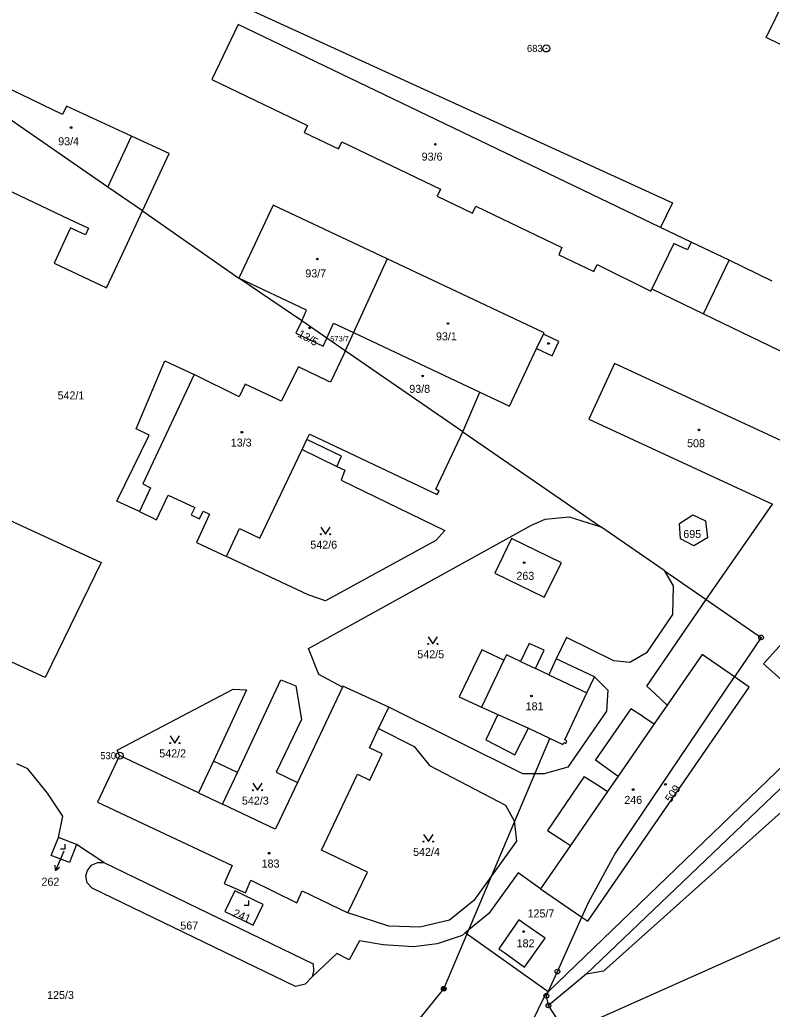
# Model space of a CAD drawing. Extents: x -758582 to -751794, y -998770 to -994350.
# Drawn here: x -755869.9 to -755710.1, y -996078.1 to -995867.9 of the extents above; entities that cross this region are included whole.
import ezdxf

# ---------------------------------------------------------------- set-up
doc = ezdxf.new("R2010")
doc.units = 0
for name, color, linetype in [('Hranice parcel', 7, 'Continuous'), ('Parcelní čísla', 7, 'Continuous'), ('Pop  PČ popisy', 7, 'Continuous'), ('Poz předměty', 7, 'Continuous'), ('Vnitřní kresba', 7, 'Continuous'), ('Značky bodu BP', 7, 'Continuous'), ('Značky budov', 7, 'Continuous'), ('Značky kultur', 7, 'Continuous')]:
    doc.layers.add(name, color=color, linetype=linetype)

msp = doc.modelspace()

# ---------------------------------------------------------------- linework, layer by layer
at = {"layer": 'Hranice parcel'}
for p, q in [((-755711.39, -995871.74), (-755704.34, -995857.22)), ((-755689.67, -995882.23), (-755711.39, -995871.74)), ((-755843.88, -995908.55), (-755838.22, -995896.38)), ((-755843.88, -995908.55), (-755823.43, -995922.84)), ((-755843.88, -995908.55), (-755823.43, -995922.84)), ((-755816.13, -995907.3), (-755823.43, -995922.84)), ((-755791.9, -995918.72), (-755816.13, -995907.3)), ((-755727.33, -995915.15), (-755733.82, -995912.03)), ((-755791.9, -995918.72), (-755799.02, -995934.38)), ((-755810.02, -995931.88), (-755823.43, -995922.84)), ((-755810.02, -995931.88), (-755823.43, -995922.84)), ((-755804.68, -995935.56), (-755810.02, -995931.88)), ((-755804.68, -995935.56), (-755810.02, -995931.88)), ((-755800.78, -995938.25), (-755804.68, -995935.56)), ((-755800.78, -995938.25), (-755804.68, -995935.56)), ((-755799.02, -995934.38), (-755800.78, -995938.25)), ((-755799.02, -995934.38), (-755772.22, -995947.06)), ((-755756.84, -995939.29), (-755755.43, -995936.3)), ((-755775.85, -995955.44), (-755800.78, -995938.25)), ((-755775.85, -995955.44), (-755800.78, -995938.25)), ((-755775.85, -995955.44), (-755772.22, -995947.06)), ((-755775.85, -995955.44), (-755746.54, -995975.64)), ((-755775.85, -995955.44), (-755746.54, -995975.64)), ((-755724.17, -995991.06), (-755710.06, -995970.8)), ((-755733.05, -995984.94), (-755746.54, -995975.64)), ((-755733.05, -995984.94), (-755746.54, -995975.64)), ((-755749.62, -996070.62), (-755656.09, -995981.19)), ((-755733.05, -995984.94), (-755724.17, -995991.06)), ((-755733.05, -995984.94), (-755724.17, -995991.06)), ((-755747.85, -996007.47), (-755755.98, -996003.66)), ((-755743.57, -996045.15), (-755718.16, -996007.51)), ((-755743.57, -996045.15), (-755718.16, -996007.51)), ((-755801.41, -996009.68), (-755810.97, -996029.92)), ((-755793.7, -996018.48), (-755791.57, -996013.96)), ((-755698.15, -996016.99), (-755757.71, -996074.39)), ((-755823.69, -996027.78), (-755828.74, -996025.38)), ((-755857.85, -996043.08), (-755861.66, -996041.59)), ((-755852.07, -996046.9), (-755857.85, -996043.08)), ((-755759.31, -996052.48), (-755750.55, -996058.54)), ((-755757.71, -996074.39), (-755775.34, -996061.88)), ((-755749.62, -996070.62), (-755757.65, -996077.26))]:
    msp.add_line(p, q, dxfattribs=at)
for points in [[(-755890.34, -995839.6), (-755887.3, -995835.46), (-755731.32, -995906.85), (-755733.82, -995912.03)], [(-755733.82, -995912.03), (-755823.54, -995868.92), (-755829.14, -995880.6), (-755808.79, -995890.38), (-755809.5, -995891.86), (-755802.24, -995895.35), (-755801.53, -995893.87), (-755780.55, -995903.95), (-755781.26, -995905.43), (-755773.8, -995909.01), (-755773.09, -995907.53), (-755754.8, -995916.34), (-755755.42, -995917.84), (-755748.02, -995921.39), (-755747.33, -995919.93), (-755735.88, -995925.58), (-755735.66, -995925.11)], [(-755838.22, -995896.38), (-755846.2, -995892.67), (-755859.98, -995886.26), (-755860.82, -995888.07), (-755890.8, -995873.61)], [(-755843.88, -995908.55), (-755851.23, -995903.48), (-755880.95, -995882.99)], [(-755843.88, -995908.55), (-755851.23, -995903.48), (-755880.95, -995882.99)], [(-755889.64, -995895.93), (-755859.43, -995910.26), (-755855.31, -995912.22), (-755855.98, -995913.64), (-755859.18, -995912.1), (-755859.32, -995912.41), (-755862.62, -995919.61), (-755851.47, -995924.89), (-755847.98, -995917.37), (-755843.88, -995908.55)], [(-755727.33, -995915.15), (-755728.14, -995916.84), (-755731.02, -995915.46), (-755735.66, -995925.11)], [(-755710.11, -995923.43), (-755719.28, -995919.02), (-755727.33, -995915.15)], [(-755755.43, -995936.3), (-755758.73, -995934.74), (-755758.58, -995934.43), (-755791.9, -995918.72)], [(-755735.66, -995925.11), (-755724.73, -995930.39), (-755692.7, -995945.86)], [(-755810.02, -995931.88), (-755811.27, -995934.51), (-755805.48, -995937.25), (-755804.68, -995935.56)], [(-755804.68, -995935.56), (-755803.26, -995932.37), (-755799.02, -995934.38)], [(-755772.22, -995947.06), (-755765.94, -995950.03), (-755760.15, -995937.75), (-755756.84, -995939.29)], [(-755800.78, -995938.25), (-755801.12, -995938.95), (-755803.93, -995944.94), (-755804.44, -995944.69), (-755810.75, -995941.62), (-755814.37, -995948.95), (-755815.28, -995948.52), (-755822.06, -995945.35), (-755823.3, -995947.99), (-755832.85, -995943.31), (-755843.76, -995966.51), (-755842.12, -995967.32), (-755844.52, -995972.41), (-755840.86, -995974.14), (-755838.38, -995968.88), (-755832.75, -995971.52), (-755833.5, -995973.09), (-755831.75, -995973.93), (-755830.99, -995972.32), (-755829.59, -995972.93), (-755832.41, -995978.96), (-755826.04, -995981.95)], [(-755702.52, -995959.96), (-755743.61, -995940.94), (-755749.07, -995952.74), (-755710.06, -995970.8)], [(-755802.57, -995962.8), (-755801.57, -995960.6), (-755808.93, -995957.11), (-755808.38, -995955.95), (-755808.2, -995956.04), (-755781.28, -995968.79), (-755780.87, -995968.06), (-755781.55, -995967.67), (-755775.85, -995955.44)], [(-755826.04, -995981.95), (-755823.22, -995975.96), (-755818.93, -995978.04), (-755809.94, -995959.23), (-755802.57, -995962.8)], [(-755802.57, -995962.8), (-755800.86, -995963.63), (-755801.63, -995965.74), (-755779.65, -995976.41), (-755781.53, -995978.51), (-755805.02, -995991.36), (-755808.65, -995990.08), (-755826.04, -995981.95)], [(-755881.65, -995969.81), (-755852.64, -995983.18), (-755864.51, -996007.63), (-755892.38, -995994.84), (-755894.94, -995990.64), (-755885.57, -995970.64), (-755881.65, -995969.81)], [(-755801.41, -996009.68), (-755806.41, -996007.02), (-755808.6, -996001.5), (-755761.21, -995975.31), (-755758.34, -995974.03), (-755753.22, -995973.5), (-755746.54, -995975.64)], [(-755723.85, -995977.98), (-755726.74, -995979.65), (-755729.58, -995978.18), (-755729.78, -995974.94), (-755726.99, -995973.12), (-755724.26, -995974.38), (-755723.85, -995977.98)], [(-755698.15, -996016.99), (-755712, -996004.75), (-755686.48, -995976.5), (-755670.73, -995972.24), (-755661.96, -995981.9)], [(-755769.06, -995985.46), (-755758.52, -995990.58), (-755754.9, -995983.3), (-755765.49, -995978.13), (-755769.06, -995985.46)], [(-755733.05, -995984.94), (-755731.14, -995988.18), (-755731.3, -995994.25), (-755736.79, -996002.41), (-755740.34, -996004.45), (-755743.79, -996004.11), (-755753.82, -995999.17), (-755755.98, -996003.66)], [(-755655.4, -995985.89), (-755698.05, -996027.07), (-755745.98, -996069.97), (-755749.62, -996070.62)], [(-755724.17, -995991.06), (-755714.02, -995998.06), (-755712.49, -995999.11), (-755713.99, -996001.34), (-755718.16, -996007.51)], [(-755724.17, -995991.06), (-755714.02, -995998.06), (-755712.49, -995999.11), (-755713.99, -996001.34), (-755718.16, -996007.51)], [(-755755.98, -996003.66), (-755757.59, -996007.08), (-755760.4, -996005.73), (-755758.58, -996001.85), (-755761.74, -996000.38), (-755763.55, -996004.25), (-755766.58, -996002.82), (-755767.12, -996003.98), (-755771.81, -996001.74), (-755776.57, -996011.71), (-755771.83, -996013.9), (-755768.38, -996015.49), (-755770.97, -996020.87), (-755764.77, -996024.05), (-755761.88, -996018.41), (-755754.62, -996021.86), (-755754.41, -996021.41), (-755753.97, -996021.62), (-755753.74, -996021.05), (-755754.15, -996020.86), (-755749.47, -996010.91), (-755747.85, -996007.47)], [(-755718.16, -996007.51), (-755725.02, -996002.74), (-755732.45, -996013.52), (-755735.16, -996017.45), (-755742.85, -996028.6), (-755745.07, -996031.83), (-755752.97, -996043.29), (-755759.31, -996052.48)], [(-755747.85, -996007.47), (-755745.05, -996010.3), (-755745.29, -996014.76), (-755753.54, -996026.64), (-755758.52, -996028.08), (-755763.05, -996028.09), (-755791.57, -996013.96)], [(-755750.55, -996058.54), (-755749.3, -996059.4), (-755715.04, -996009.68), (-755718.16, -996007.51)], [(-755823.69, -996027.78), (-755814.48, -996008.16), (-755811.29, -996009.38), (-755810.09, -996016.58), (-755815.5, -996027.71), (-755810.97, -996029.92)], [(-755791.57, -996013.96), (-755801.31, -996009.47), (-755801.41, -996009.68)], [(-755848.72, -996024.23), (-755849.25, -996023.06), (-755824.59, -996010.12), (-755821.8, -996010.28), (-755828.74, -996025.38)], [(-755800.22, -996057.59), (-755796.09, -996048.98), (-755805.84, -996044.3), (-755798.23, -996028.15), (-755795.56, -996029.41), (-755792.95, -996023.83), (-755795.64, -996022.57), (-755793.7, -996018.48)], [(-755793.7, -996018.48), (-755786.13, -996022.27), (-755782.9, -996026.35), (-755766.77, -996034.75), (-755764.9, -996038.05), (-755764.42, -996042.38), (-755773.49, -996054.97), (-755778.66, -996059.16), (-755784.95, -996060.64), (-755791.57, -996060.46), (-755800.22, -996057.59)], [(-755848.72, -996024.23), (-755853.38, -996034.1), (-755824.81, -996047.55), (-755826.49, -996051.35), (-755821.99, -996053.34), (-755820.83, -996050.7), (-755811.08, -996055.48), (-755809.96, -996052.92), (-755800.22, -996057.59)], [(-755828.74, -996025.38), (-755831.93, -996032.14), (-755848.72, -996024.23)], [(-755861.66, -996041.59), (-755860.78, -996037.07), (-755864.02, -996032.18), (-755868.2, -996027.04), (-755870.52, -996025.97)], [(-755810.97, -996029.92), (-755815.42, -996039.34), (-755815.65, -996039.82), (-755826.87, -996034.53), (-755823.69, -996027.78)], [(-755753.87, -996083.13), (-755642.54, -996033.37), (-755621.42, -996033.76)], [(-755857.85, -996043.08), (-755859.38, -996046.9), (-755863.24, -996045.4), (-755861.66, -996041.59)], [(-755750.55, -996058.54), (-755749.14, -996055.41), (-755743.57, -996045.15)], [(-755750.55, -996058.54), (-755749.14, -996055.41), (-755743.57, -996045.15)], [(-755807.84, -996071.22), (-755809.29, -996072.78), (-755811.36, -996073.24), (-755854.56, -996052.38), (-755855.58, -996051.25), (-755855.86, -996049.76), (-755855.54, -996048.6), (-755854.65, -996047.49), (-755853.4, -996046.93), (-755852.07, -996046.9)], [(-755852.07, -996046.9), (-755807.59, -996068.46), (-755807.57, -996070), (-755807.84, -996071.22)], [(-755759.31, -996052.48), (-755764.05, -996049.12), (-755770.3, -996057.74), (-755775.34, -996061.88)], [(-755820.36, -996060.25), (-755818.22, -996055.81), (-755824.22, -996052.92), (-755826.36, -996057.34), (-755820.36, -996060.25)], [(-755762.69, -996059.99), (-755763.94, -996059.12), (-755768.18, -996065.24), (-755766.94, -996066.12), (-755762.7, -996069.13), (-755758.37, -996062.98), (-755762.69, -996059.99)], [(-755757.71, -996074.39), (-755755.74, -996070.08), (-755750.55, -996058.54)], [(-755757.71, -996074.39), (-755755.74, -996070.08), (-755750.55, -996058.54)], [(-755775.34, -996061.88), (-755776, -996062.42), (-755781.29, -996064.17), (-755786.33, -996064.8), (-755792.76, -996064.38), (-755797.76, -996063.55), (-755799.99, -996067.59), (-755802.57, -996066.25), (-755807.84, -996071.22)], [(-755811.7, -996147.02), (-755771.8, -996102.67), (-755758.28, -996074.95), (-755757.71, -996074.39)], [(-755757.65, -996077.26), (-755758.09, -996075.21), (-755757.71, -996074.39)], [(-755757.65, -996077.26), (-755758.09, -996075.21), (-755757.71, -996074.39)], [(-755753.87, -996083.13), (-755756.58, -996078.91), (-755757.65, -996077.26)], [(-755753.87, -996083.13), (-755756.58, -996078.91), (-755757.65, -996077.26)]]:
    msp.add_lwpolyline(points, dxfattribs=at)
at = {"layer": 'Pop  PČ popisy'}
for p, q in [((-755860.59, -996044.48), (-755861.16, -996045.85)), ((-755861.16, -996045.85), (-755862.33, -996048.61)), ((-755862.33, -996048.61), (-755862.4, -996047.49)), ((-755862.33, -996048.61), (-755861.48, -996047.89))]:
    msp.add_line(p, q, dxfattribs=at)
at = {"layer": 'Poz předměty'}
for p, q in [((-755779.88, -996073.73), (-755757.33, -996020.57)), ((-755829.51, -996135.1), (-755779.88, -996073.73))]:
    msp.add_line(p, q, dxfattribs=at)
for radius in [0.5, 0.4, 0.3, 0.2, 0.1]:
    msp.add_circle((-755779.88, -996073.73), radius, dxfattribs=at)
at = {"layer": 'Vnitřní kresba'}
for p, q in [((-755851.23, -995903.48), (-755846.2, -995892.67)), ((-755724.73, -995930.39), (-755719.28, -995919.02)), ((-755809.02, -995929.65), (-755823.43, -995922.84)), ((-755810.02, -995931.88), (-755809.02, -995929.65)), ((-755760.15, -995937.75), (-755758.73, -995934.74)), ((-755845.21, -995954.85), (-755839.09, -995940.37)), ((-755839.09, -995940.37), (-755832.85, -995943.31)), ((-755842.41, -995956.2), (-755845.21, -995954.85)), ((-755849.33, -995970.16), (-755842.41, -995956.2)), ((-755809.94, -995959.23), (-755808.93, -995957.11)), ((-755844.52, -995972.41), (-755849.33, -995970.16)), ((-755736.73, -996009.47), (-755724.17, -995991.06)), ((-755767.12, -996003.98), (-755771.83, -996013.9)), ((-755763.55, -996004.25), (-755760.4, -996005.73)), ((-755757.59, -996007.08), (-755749.47, -996010.91)), ((-755736.73, -996009.47), (-755734.98, -996011.12)), ((-755734.98, -996011.12), (-755732.45, -996013.52)), ((-755768.38, -996015.49), (-755761.88, -996018.41)), ((-755740.13, -996014.32), (-755747.65, -996025.12)), ((-755737.66, -996015.87), (-755740.13, -996014.32)), ((-755737.66, -996015.87), (-755735.16, -996017.45)), ((-755747.65, -996025.12), (-755744.58, -996027.34)), ((-755744.58, -996027.34), (-755742.85, -996028.6)), ((-755750.05, -996028.67), (-755757.83, -996040.1)), ((-755750.05, -996028.67), (-755746.69, -996030.81)), ((-755831.93, -996032.14), (-755826.87, -996034.53)), ((-755746.69, -996030.81), (-755745.07, -996031.83)), ((-755757.83, -996040.1), (-755753.99, -996042.62)), ((-755753.99, -996042.62), (-755752.97, -996043.29))]:
    msp.add_line(p, q, dxfattribs=at)
at = {"layer": 'Značky bodu BP'}
for centre, radius in [((-755758.11, -995874.03), 0.75), ((-755758.11, -995874.03), 0.03), ((-755712.49, -995999.11), 0.5), ((-755712.49, -995999.11), 0.0303), ((-755848.72, -996024.23), 0.75), ((-755848.72, -996024.23), 0.03), ((-755755.74, -996070.08), 0.5), ((-755755.74, -996070.08), 0.0303), ((-755758.09, -996075.21), 0.5), ((-755757.65, -996077.26), 0.5), ((-755758.09, -996075.21), 0.0303), ((-755757.65, -996077.26), 0.0303)]:
    msp.add_circle(centre, radius, dxfattribs=at)
at = {"layer": 'Značky budov'}
for centre in [(-755859.01, -995890.83), (-755781.66, -995894.39), (-755806.74, -995918.77), (-755808.34, -995933.38), (-755778.99, -995932.45), (-755757.62, -995936.7), (-755784.36, -995943.59), (-755725.69, -995955.04), (-755822.75, -995955.54), (-755762.8, -995983.24), (-755761.26, -996011.55), (-755732.8, -996030.33), (-755739.66, -996031.43), (-755816.95, -996044.95), (-755762.89, -996061.59)]:
    msp.add_circle(centre, 0.175, dxfattribs=at)
at = {"layer": 'Značky kultur'}
for p, q in [((-755860.27, -996044.04), (-755860.27, -996043.04)), ((-755861.27, -996044.04), (-755860.27, -996044.04)), ((-755821.27, -996055.97), (-755821.27, -996054.97)), ((-755822.27, -996055.97), (-755821.27, -996055.97))]:
    msp.add_line(p, q, dxfattribs=at)
for points in [[(-755805.97, -995975.72), (-755804.97, -995977.22), (-755803.97, -995975.72)], [(-755783.21, -995999), (-755782.21, -996000.5), (-755781.21, -995999)], [(-755837.99, -996020.05), (-755836.99, -996021.55), (-755835.99, -996020.05)], [(-755820.43, -996030.08), (-755819.43, -996031.58), (-755818.43, -996030.08)], [(-755784.15, -996040.97), (-755783.15, -996042.47), (-755782.15, -996040.97)]]:
    msp.add_lwpolyline(points, dxfattribs=at)
for centre in [(-755805.97, -995977.22), (-755803.97, -995977.22), (-755783.21, -996000.5), (-755781.21, -996000.5), (-755837.99, -996021.55), (-755835.99, -996021.55), (-755820.43, -996031.58), (-755818.43, -996031.58), (-755784.15, -996042.47), (-755782.15, -996042.47)]:
    msp.add_circle(centre, 0.1, dxfattribs=at)

# ---------------------------------------------------------------- texts
at = {"layer": 'Parcelní čísla'}
for s, height, p in [('93/4', 1.7, (-755861.75, -995894.6)), ('93/6', 1.7, (-755784.57, -995897.86)), ('93/7', 1.7, (-755809.28, -995922.66)), ('573/7', 1.14, (-755803.97, -995936.23)), ('93/1', 1.7, (-755781.53, -995936.03)), ('93/8', 1.7, (-755787.2, -995947.18)), ('542/1', 1.7, (-755861.89, -995948.57)), ('13/3', 1.7, (-755825.11, -995958.59)), ('508', 1.7, (-755728.2, -995958.72)), ('695', 1.7, (-755729.01, -995978)), ('542/6', 1.7, (-755808.21, -995980.27)), ('263', 1.7, (-755764.45, -995986.89)), ('542/5', 1.7, (-755785.49, -996003.55)), ('181', 1.7, (-755762.49, -996014.6)), ('542/2', 1.7, (-755840.29, -996024.6)), ('542/3', 1.7, (-755822.74, -996034.63)), ('246', 1.7, (-755741.54, -996034.48)), ('542/4', 1.7, (-755786.39, -996045.52)), ('183', 1.7, (-755818.56, -996048)), ('262', 1.7, (-755865.3, -996051.85)), ('125/7', 1.7, (-755762.08, -996058.59)), ('567', 1.7, (-755835.82, -996061.16)), ('182', 1.7, (-755764.4, -996064.94)), ('125/3', 1.7, (-755864.11, -996075.91))]:
    msp.add_text(s, height=height, dxfattribs=at).set_placement(p)
for s, rotation, p in [('13/5', 331, (-755811.04, -995935.16)), ('509', 55, (-755731.66, -996034.31)), ('241', 337, (-755824.81, -996058.28))]:
    msp.add_text(s, height=1.7, rotation=rotation, dxfattribs=at).set_placement(p)
at = {"layer": 'Značky bodu BP'}
for s, p in [('683', (-755762.21, -995874.78)), ('530', (-755852.82, -996024.98))]:
    msp.add_text(s, height=1.5, dxfattribs=at).set_placement(p)

doc.saveas('drawing.dxf')
